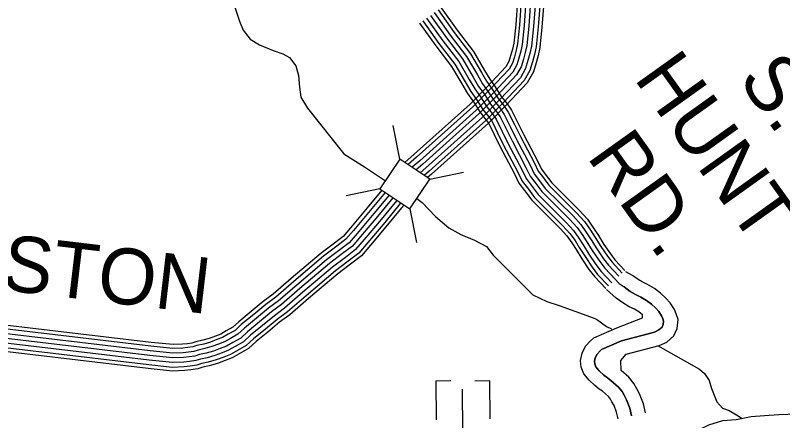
# Model space of a CAD drawing. Extents: x 1788175 to 1969470, y 584502 to 738744.
# Drawn here: x 1947683 to 1952751, y 601109 to 603788 of the extents above; entities that cross this region are included whole.
import ezdxf

# ---------------------------------------------------------------- set-up
doc = ezdxf.new("R2010")
doc.units = 0
for name, color, linetype in [('DESIGN - ROW - Right-of-Way and Easement Labels', 7, 'Continuous'), ('DESIGN - TRANSPORTATION - Text', 7, 'Continuous'), ('DESIGN - UTILITIES - Cable (Underground) with Text', 7, 'Continuous'), ('SURVEY - DRAINAGE - Storm Sewer', 7, 'Continuous'), ('SURVEY - PROPERTY - Owners', 7, 'Continuous'), ('SURVEY - TRANSPORTATION - Roads', 7, 'Continuous')]:
    doc.layers.add(name, color=color, linetype=linetype)

msp = doc.modelspace()

# ---------------------------------------------------------------- linework, layer by layer
at = {"layer": 'DESIGN - TRANSPORTATION - Text'}
for points in [[(1949125.5, 603862.2), (1949162.3, 603749.8), (1949187.7, 603689.5), (1949233.1, 603631.1), (1949294.6, 603592.5), (1949386.2, 603555.6), (1949450, 603533), (1949493.7, 603508.5), (1949535.1, 603454.1), (1949552.5, 603389.9), (1949559.7, 603313.9), (1949569, 603247.8), (1949612.3, 603175.3), (1949853.1, 602872.9), (1949988.1, 602785.6), (1950126.8, 602695)], [(1950333.7, 602577.1), (1950369.6, 602549.9), (1950458.6, 602459), (1950545.8, 602384.1), (1950625.3, 602339.4), (1950714.9, 602302.5), (1950794.4, 602259.7), (1950839.8, 602203.2), (1950907.1, 602134.6), (1951101, 601940.7), (1951192.5, 601895.8), (1951274.3, 601871), (1951480.9, 601794.9), (1951521.3, 601780.2), (1951587.3, 601732.5), (1951619.6, 601716.4)], [(1951925.3, 601605.9), (1952201.5, 601449.9), (1952235.2, 601421.6), (1952264.7, 601375.3), (1952282.2, 601321.1), (1952315.3, 601232.8), (1952352.9, 601192.4), (1952398.7, 601175.9), (1952446.4, 601147.5), (1952484.5, 601123.2)], [(1952846.9, 601152.2), (1952726.2, 601146.7), (1952632.2, 601141.7), (1952544.2, 601134.5), (1952444, 601115.5), (1952354.9, 601107.2), (1952260.6, 601080.2), (1952112.3, 601006.1), (1952031.5, 600931.9), (1951949.4, 600828.2), (1951916.6, 600752.6), (1951829.3, 600599.1), (1951738.9, 600480.8), (1951604.6, 600347.2), (1951420.4, 600187.6), (1951265.4, 600120.1), (1951177.8, 600106.6)]]:
    msp.add_lwpolyline(points, dxfattribs=at)
at = {"layer": 'DESIGN - UTILITIES - Cable (Underground) with Text'}
for p, q in [((1950459.7, 601372.7), (1950462.2, 601114.6)), ((1950459.8, 601372.7), (1950559.3, 601373.7)), ((1950815.8, 601372.2), (1950717.6, 601371.2)), ((1950818.4, 601120.8), (1950816, 601372.2))]:
    msp.add_line(p, q, dxfattribs=at)
msp.add_lwpolyline([(1950641, 600754.7), (1950635.5, 601317.7)], dxfattribs=at)
at = {"layer": 'SURVEY - DRAINAGE - Storm Sewer'}
for p, q in [((1950222, 602837.9), (1950177.5, 603060.6)), ((1950419.8, 602706.1), (1950642.5, 602750.7)), ((1950090.3, 602640.3), (1949867.6, 602595.7)), ((1950288, 602508.4), (1950332.5, 602285.8))]:
    msp.add_line(p, q, dxfattribs=at)
msp.add_lwpolyline([(1950222, 602837.9), (1950090.3, 602640.2), (1950288, 602508.4), (1950419.8, 602706.1)], close=True, dxfattribs=at)
at = {"layer": 'SURVEY - PROPERTY - Owners'}
for points in [[(1950424, 603787.5), (1950530.5, 603638.5), (1950637, 603499.4), (1950707.8, 603378.7), (1950743.1, 603318.4), (1950780.6, 603266), (1950821.9, 603201.6), (1950857.4, 603157.2), (1950885, 603117), (1950924.2, 603038.6), (1950963.4, 602958.2), (1951055.6, 602783.2), (1951083, 602725), (1951114.5, 602684.7), (1951159.9, 602624.2), (1951344, 602440.4), (1951393.4, 602385.9), (1951430.8, 602333.5), (1951460.4, 602287.2), (1951497.7, 602226.9), (1951543, 602160.4), (1951576.6, 602116.1), (1951671.5, 602015.1), (1951703.3, 601992.8), (1951744.9, 601962.4), (1951778.7, 601942.1), (1951814.5, 601925.7), (1951852.3, 601903.4), (1951884, 601879), (1951913.7, 601852.8), (1951933.5, 601830.6), (1951951.2, 601802.4), (1951959, 601782.3), (1951964.8, 601766.2), (1951962.6, 601744.3), (1951954.4, 601726.3), (1951934.3, 601708.5), (1951904.2, 601694.8), (1951685.7, 601636.9), (1951555.2, 601580.2), (1951545.1, 601570.3), (1951524.9, 601548.5), (1951512.6, 601524.6), (1951508.4, 601502.6), (1951510.2, 601484.6), (1951518, 601464.5), (1951539.8, 601438.3), (1951569.5, 601410), (1951593.3, 601391.8), (1951617.1, 601375.6), (1951666.6, 601331.1), (1951690.3, 601302.8), (1951704, 601276.7), (1951719.7, 601246.5), (1951741.2, 601192.3), (1951752.6, 601140.2)], [(1951844.7, 601160.5), (1951831.6, 601220), (1951805.6, 601285.7), (1951787.6, 601320.4), (1951769.1, 601355.7), (1951734.6, 601396.8), (1951685, 601440.3), (1951681.2, 601506.2), (1951716.7, 601547.6), (1951936, 601605.7), (1951986.1, 601628.5), (1952031.9, 601668.9), (1952054.9, 601719.3), (1952060.8, 601778.2), (1952047.3, 601815.5), (1952035.8, 601844.9), (1952009.2, 601887.4), (1951980.4, 601919.7), (1951944, 601951.9), (1951905.2, 601981.6), (1951858.3, 602009.4), (1951822.7, 602025.6), (1951797.1, 602041), (1951758.2, 602069.5), (1951716.1, 602092)], [(1951664, 601120.7), (1951654.1, 601165.7), (1951637.1, 601208.8), (1951623.7, 601234.7), (1951614.6, 601252), (1951601.2, 601267.9), (1951561, 601304), (1951540.1, 601318.3), (1951510.4, 601341), (1951473.3, 601376.3), (1951438.8, 601418), (1951421.2, 601463.3), (1951416.8, 601506.7), (1951426, 601554.4), (1951449.8, 601601), (1951480, 601633.5), (1951503.6, 601656.7), (1951655.8, 601722.9), (1951824.6, 601789.4), (1951826.3, 601809), (1951801.4, 601828.1), (1951772.5, 601845.2), (1951736.3, 601861.7), (1951694.7, 601886.8), (1951650.4, 601919.1), (1951588.1, 601975.7)], [(1951752.6, 601140.2), (1951741.2, 601192.3), (1951719.7, 601246.5), (1951704, 601276.7), (1951690.3, 601302.8), (1951666.6, 601331.1), (1951617.1, 601375.6), (1951593.3, 601391.8), (1951569.5, 601410), (1951539.8, 601438.3), (1951518, 601464.5), (1951510.2, 601484.6), (1951508.4, 601502.6), (1951512.6, 601524.6), (1951524.9, 601548.5), (1951545.1, 601570.3), (1951555.2, 601580.2), (1951685.7, 601636.9), (1951904.2, 601694.8), (1951934.3, 601708.5), (1951954.4, 601726.3), (1951962.6, 601744.3), (1951964.8, 601766.2), (1951959, 601782.3), (1951951.2, 601802.4), (1951933.5, 601830.6), (1951913.7, 601852.8), (1951884, 601879), (1951852.3, 601903.4), (1951814.5, 601925.7), (1951778.7, 601942.1), (1951744.9, 601962.4), (1951703.3, 601992.8), (1951685.5, 602005.3)]]:
    msp.add_lwpolyline(points, dxfattribs=at)
at = {"layer": 'SURVEY - TRANSPORTATION - Roads'}
for points in [[(1950999.2, 603888.5), (1950987.6, 603724.8), (1950975, 603603.6), (1950966.1, 603564.6), (1950954.3, 603521.2), (1950942.9, 603482), (1950922.8, 603446.5), (1950799.3, 603316.1), (1950686.7, 603201.8), (1950316.1, 602869.7), (1950254.5, 602816.3)], [(1951024.9, 603886.3), (1951013.2, 603722.6), (1951000.4, 603599.4), (1950991.1, 603558.4), (1950979.1, 603514.3), (1950966.8, 603471.9), (1950943.6, 603431.1), (1950817.8, 603298.3), (1950704.5, 603183.2), (1950333.1, 602850.4), (1950276.7, 602801.5)], [(1951055.7, 603883.7), (1951044.1, 603719.9), (1951031.1, 603594.4), (1951021.2, 603550.9), (1951008.9, 603505.9), (1950995.5, 603459.8), (1950968.7, 603412.5), (1950840.1, 603276.7), (1950725.9, 603160.7), (1950353.6, 602827.1), (1950303.5, 602783.6)], [(1951086.6, 603881.1), (1951075, 603717.2), (1951061.7, 603589.3), (1951051.2, 603543.4), (1951038.8, 603497.5), (1951024.3, 603447.6), (1950993.8, 603393.9), (1950862.4, 603255.2), (1950747.3, 603138.3), (1950374.1, 602803.9), (1950330.2, 602765.8)], [(1951086.6, 603881.1), (1951075, 603717.2), (1951061.7, 603589.3), (1951051.2, 603543.4), (1951038.8, 603497.5), (1951024.3, 603447.6), (1950993.8, 603393.9), (1950862.4, 603255.2), (1950747.3, 603138.3), (1950374.1, 602803.9), (1950330.2, 602765.8)], [(1951117.5, 603878.5), (1951105.9, 603714.5), (1951092.3, 603584.2), (1951081.3, 603535.9), (1951068.6, 603489.1), (1951053, 603435.5), (1951018.9, 603375.4), (1950884.7, 603233.7), (1950768.7, 603115.9), (1950394.6, 602780.6), (1950357, 602748)], [(1951148.4, 603875.9), (1951136.8, 603711.8), (1951123, 603579.2), (1951111.4, 603528.4), (1951098.5, 603480.7), (1951081.8, 603423.3), (1951044, 603356.8), (1950907, 603212.1), (1950790.1, 603093.4), (1950415.1, 602757.4), (1950383.7, 602730.1)], [(1951173.1, 603873.8), (1951161.4, 603709.6), (1951147.4, 603575.1), (1951135.4, 603522.4), (1951122.3, 603474.1), (1951104.7, 603413.7), (1951064, 603342), (1950924.8, 603195), (1950807.2, 603075.5), (1950431.5, 602738.8), (1950405.1, 602715.9)], [(1950494.6, 603837.9), (1950600.2, 603690.1), (1950709.1, 603547.9), (1950782.6, 603422.6), (1950816, 603365.6), (1950852.4, 603314.7), (1950892.4, 603252.2), (1950927.2, 603208.9), (1950959.9, 603161), (1951002, 603076.9), (1951040.7, 602997.4), (1951133.2, 602821.9), (1951157.3, 602770.7), (1951183.4, 602737.4), (1951225.6, 602681.2), (1951406.8, 602500.2), (1951461, 602440.4), (1951502.7, 602382.1), (1951533.8, 602333.4), (1951570.5, 602274.1), (1951613.5, 602211), (1951642.9, 602172.1), (1951709.1, 602101.7)], [(1950424, 603787.5), (1950530.5, 603638.5), (1950637, 603499.4), (1950707.8, 603378.7), (1950743.1, 603318.4), (1950780.6, 603266), (1950821.9, 603201.6), (1950857.4, 603157.2), (1950885, 603117), (1950924.2, 603038.6), (1950963.4, 602958.2), (1951055.6, 602783.2), (1951083, 602725), (1951114.5, 602684.7), (1951159.9, 602624.2), (1951344, 602440.4), (1951393.4, 602385.9), (1951430.8, 602333.5), (1951460.4, 602287.2), (1951497.7, 602226.9), (1951543, 602160.4), (1951576.6, 602116.1), (1951645.9, 602042.3)], [(1950424, 603787.5), (1950530.5, 603638.5), (1950637, 603499.4), (1950707.8, 603378.7), (1950743.1, 603318.4), (1950780.6, 603266), (1950821.9, 603201.6), (1950857.4, 603157.2), (1950885, 603117), (1950924.2, 603038.6), (1950963.4, 602958.2), (1951055.6, 602783.2), (1951083, 602725), (1951114.5, 602684.7), (1951159.9, 602624.2), (1951344, 602440.4), (1951393.4, 602385.9), (1951430.8, 602333.5), (1951460.4, 602287.2), (1951497.7, 602226.9), (1951543, 602160.4), (1951576.6, 602116.1), (1951645.9, 602042.3)], [(1950449.3, 603805.6), (1950555.4, 603656.9), (1950662.8, 603516.8), (1950734.5, 603394.4), (1950769.2, 603335.3), (1950806.3, 603283.4), (1950847.1, 603219.7), (1950882.4, 603175.7), (1950911.8, 603132.7), (1950952, 603052.3), (1950991, 602972.2), (1951083.3, 602797.1), (1951109.5, 602741.3), (1951139.1, 602703.5), (1951183.4, 602644.6), (1951366.4, 602461.8), (1951417.6, 602405.4), (1951456.5, 602350.9), (1951486.6, 602303.7), (1951523.7, 602243.8), (1951568.2, 602178.5), (1951600.3, 602136.1), (1951668.5, 602063.6)], [(1950474.5, 603823.6), (1950580.3, 603675.4), (1950688.6, 603534.1), (1950761.3, 603410.1), (1950795.2, 603352.1), (1950831.9, 603300.8), (1950872.3, 603237.8), (1950907.3, 603194.2), (1950938.6, 603148.5), (1950979.8, 603066), (1951018.7, 602986.2), (1951111.1, 602810.9), (1951136.1, 602757.7), (1951163.7, 602722.4), (1951206.9, 602665), (1951388.9, 602483.2), (1951441.7, 602424.9), (1951482.2, 602368.2), (1951512.9, 602320.2), (1951549.7, 602260.6), (1951593.4, 602196.6), (1951624, 602156.1), (1951691.1, 602084.8)], [(1950352.6, 603736.6), (1950459.9, 603586.3), (1950564.1, 603450.4), (1950632.1, 603334.4), (1950669.5, 603270.6), (1950708, 603216.8), (1950750.6, 603150.3), (1950786.9, 603105), (1950809.3, 603072.4), (1950845.6, 602999.7), (1950885.1, 602918.5), (1950977, 602744.1), (1951007.8, 602678.7), (1951044.9, 602631.3), (1951093.5, 602566.6), (1951280.4, 602379.9), (1951325, 602330.7), (1951358.1, 602284.4), (1951386.1, 602240.6), (1951424.2, 602179), (1951471.8, 602109.2), (1951509.5, 602059.4), (1951582.1, 601982.2)], [(1950373.6, 603751.5), (1950480.6, 603601.6), (1950585.5, 603464.8), (1950654.3, 603347.4), (1950691.1, 603284.6), (1950729.2, 603231.2), (1950771.5, 603165.4), (1950807.6, 603120.3), (1950831.5, 603085.4), (1950868.6, 603011.1), (1950908.1, 602930.1), (1951000.1, 602755.6), (1951029.8, 602692.2), (1951065.3, 602646.9), (1951113, 602583.5), (1951299.1, 602397.6), (1951345, 602346.9), (1951379.5, 602298.8), (1951407.9, 602254.2), (1951445.7, 602193.1), (1951492.7, 602124.2), (1951529.1, 602076), (1951600.8, 601999.8)], [(1950398.8, 603769.5), (1950505.5, 603620), (1950611.2, 603482.1), (1950681, 603363), (1950717.1, 603301.5), (1950754.9, 603248.6), (1950796.7, 603183.5), (1950832.5, 603138.8), (1950858.3, 603101.2), (1950896.4, 603024.8), (1950935.7, 602944.1), (1951027.8, 602769.4), (1951056.4, 602708.6), (1951089.9, 602665.8), (1951136.4, 602603.8), (1951321.5, 602419), (1951369.2, 602366.4), (1951405.2, 602316.2), (1951434.1, 602270.7), (1951471.7, 602210), (1951517.9, 602142.3), (1951552.9, 602096), (1951623.4, 602021.1)], [(1950124.8, 602617.2), (1950027.1, 602498.3), (1949916.2, 602365.9), (1949866.1, 602307.6), (1949807, 602262.3), (1949719.1, 602196.2), (1949521.9, 602028.7), (1949402.4, 601925.2), (1949336.5, 601876.2), (1949256.9, 601810.1), (1949174.8, 601743.7), (1949134.2, 601705.7), (1949088.5, 601679.9), (1949050.2, 601658.5), (1949014.3, 601644.5), (1948970.9, 601628.1), (1948927.3, 601615.8), (1948882.1, 601606), (1948854, 601596.9), (1948822.4, 601592.2), (1948789.5, 601588.9), (1948723.8, 601585.9), (1948577.1, 601600.8), (1946846.7, 601805.6)], [(1950103.3, 602631.5), (1950007.3, 602514.7), (1949896.6, 602382.5), (1949848.3, 602326.4), (1949791.4, 602282.8), (1949703, 602216.3), (1949505.1, 602048.2), (1949386.3, 601945.2), (1949320.6, 601896.4), (1949240.6, 601830), (1949157.9, 601763.2), (1949118.9, 601726.6), (1949075.9, 601702.4), (1949039.2, 601681.8), (1949005.1, 601668.5), (1948962.9, 601652.5), (1948921.1, 601640.7), (1948875.4, 601630.8), (1948848.1, 601622), (1948819.2, 601617.7), (1948787.6, 601614.5), (1948724.5, 601611.6), (1948579.9, 601626.4), (1946849.7, 601831.1)], [(1950202.5, 602565.4), (1950200.6, 602562.8), (1950098.7, 602438.9), (1949987.2, 602305.7), (1949930.3, 602239.6), (1949863.2, 602188.2), (1949777.2, 602123.5), (1949582.4, 601958.1), (1949460.7, 601852.6), (1949393.9, 601803), (1949315.8, 601738.2), (1949235.9, 601673.6), (1949189.6, 601630.2), (1949134.1, 601598.9), (1949089.9, 601574.2), (1949047.7, 601557.7), (1949000.1, 601539.7), (1948949.8, 601525.5), (1948906.3, 601516), (1948875.2, 601506), (1948833.9, 601499.9), (1948796.3, 601496.1), (1948721.2, 601492.6), (1948566.9, 601508.4), (1946835.6, 601713.3)], [(1950176.6, 602582.6), (1950176, 602581.8), (1950074.8, 602458.7), (1949963.5, 602325.8), (1949908.9, 602262.3), (1949844.4, 602212.9), (1949757.8, 602147.8), (1949562.3, 601981.6), (1949441.3, 601876.8), (1949374.8, 601827.4), (1949296.2, 601762.2), (1949215.6, 601697), (1949171.2, 601655.4), (1949118.9, 601625.9), (1949076.7, 601602.3), (1949036.5, 601586.7), (1948990.4, 601569.1), (1948942.3, 601555.6), (1948898.2, 601546), (1948868.1, 601536.3), (1948830.1, 601530.7), (1948794.1, 601527), (1948722.1, 601523.7), (1948570.3, 601539.2), (1946839.3, 601744.1)], [(1950176.6, 602582.6), (1950176, 602581.8), (1950074.8, 602458.7), (1949963.5, 602325.8), (1949908.9, 602262.3), (1949844.4, 602212.9), (1949757.8, 602147.8), (1949562.3, 601981.6), (1949441.3, 601876.8), (1949374.8, 601827.4), (1949296.2, 601762.2), (1949215.6, 601697), (1949171.2, 601655.4), (1949118.9, 601625.9), (1949076.7, 601602.3), (1949036.5, 601586.7), (1948990.4, 601569.1), (1948942.3, 601555.6), (1948898.2, 601546), (1948868.1, 601536.3), (1948830.1, 601530.7), (1948794.1, 601527), (1948722.1, 601523.7), (1948570.3, 601539.2), (1946839.3, 601744.1)], [(1950150.8, 602599.9), (1950050.9, 602478.5), (1949939.9, 602345.8), (1949887.5, 602285), (1949825.7, 602237.6), (1949738.5, 602172), (1949542.1, 602005.2), (1949421.8, 601901), (1949355.6, 601851.8), (1949276.5, 601786.2), (1949195.2, 601720.3), (1949152.7, 601680.5), (1949103.7, 601652.9), (1949063.4, 601630.4), (1949025.4, 601615.6), (1948980.7, 601598.6), (1948934.8, 601585.7), (1948890.1, 601576), (1948861, 601566.6), (1948826.3, 601561.4), (1948791.8, 601557.9), (1948722.9, 601554.8), (1948573.7, 601570), (1946843, 601774.8)], [(1950248.8, 602534.5), (1950244.8, 602528.8), (1950141.5, 602403.3), (1950029.6, 602269.7), (1949968.8, 602198.9), (1949896.9, 602143.9), (1949812, 602080), (1949618.7, 601915.8), (1949495.6, 601809.1), (1949428.4, 601759.2), (1949351.1, 601695.1), (1949272.5, 601631.5), (1949222.8, 601585), (1949161.4, 601550.3), (1949113.7, 601523.7), (1949067.7, 601505.7), (1949017.6, 601486.7), (1948963.2, 601471.4), (1948920.8, 601462.2), (1948887.9, 601451.6), (1948840.8, 601444.6), (1948800.4, 601440.5), (1948719.7, 601436.8), (1948560.8, 601453), (1946828.9, 601658)], [(1950228.3, 602548.2), (1950225.2, 602543.9), (1950122.5, 602419.1), (1950010.8, 602285.7), (1949951.7, 602217), (1949881.9, 602163.5), (1949796.6, 602099.3), (1949602.6, 601934.6), (1949480.1, 601828.4), (1949413.1, 601778.7), (1949335.5, 601714.2), (1949256.3, 601650.2), (1949208.1, 601605), (1949149.3, 601571.8), (1949103.2, 601546.1), (1949058.8, 601528.8), (1949009.8, 601510.2), (1948957.3, 601495.4), (1948914.3, 601486.1), (1948882.3, 601475.7), (1948837.8, 601469.1), (1948798.6, 601465.2), (1948720.3, 601461.6), (1948563.5, 601477.6), (1946831.9, 601682.5)]]:
    msp.add_lwpolyline(points, dxfattribs=at)

# ---------------------------------------------------------------- texts
at = {"layer": 'DESIGN - ROW - Right-of-Way and Easement Labels'}
for s, rotation, p in [('HUNT', 305.5714, (1951763.7, 603372.7)), ('S.', 305.5714, (1952450.7, 603366.1)), ('RD.', 305.5714, (1951452.1, 602854.4)), ('FUSTON', 353.2508, (1946928.2, 602052.7))]:
    msp.add_text(s, height=370, rotation=rotation, dxfattribs=at).set_placement(p)

doc.saveas('drawing.dxf')
